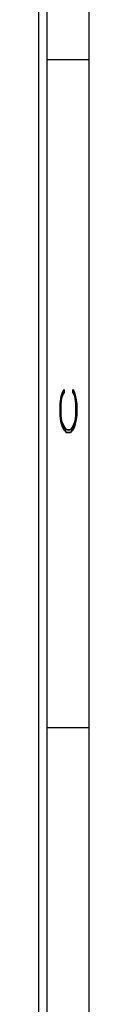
# Model space of a CAD drawing. Header units: inches. Extents: x 1802 to 2468, y -208 to -72.
# Tile 510 of 595: x 2315.252 to 2315.552, y -151.753 to -145.859. Entities that reach past the tile are written whole.
import ezdxf

# ---------------------------------------------------------------- set-up
doc = ezdxf.new("R2010")
doc.units = ezdxf.units.IN
doc.header["$LTSCALE"] = 0.5
doc.header["$MEASUREMENT"] = 0
doc.layers.add('SID-M-D', color=42, linetype='Continuous')
doc.layers.add('SID-M-S', color=105, linetype='Continuous')
doc.styles.add('R', font='ROMAND.SHX')

# ---------------------------------------------------------------- blocks, each defined once
blk = doc.blocks.new('*U9')
at = {"layer": 'SID-M-S'}
for p, q in [((0.2499999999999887, 6.661338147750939e-16), (0.2499999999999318, 21.99999999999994)), ((0.3, 6.661338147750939e-16), (0.299999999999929, 21.99999999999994)), ((0.55, 6.661338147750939e-16), (0.549999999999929, 21.99999999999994)), ((0.2999999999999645, 10.99999999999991), (0.5499999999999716, 10.99999999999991)), ((0.2999999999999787, 6.999999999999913), (0.5499999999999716, 6.999999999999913))]:
    blk.add_line(p, q, dxfattribs=at)
at = {"layer": 'SID-M-D', "style": 'R', "width": 4}
blk.add_text('C', height=0.09999999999, rotation=90, dxfattribs=at).set_placement((0.4762159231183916, 8.715113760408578))

msp = doc.modelspace()

# ---------------------------------------------------------------- block references
at = {"layer": 'SID-M-D'}
msp.add_blockref('*U9', (2315.001825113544, -157.09684881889), dxfattribs=at)

doc.saveas('drawing.dxf')
